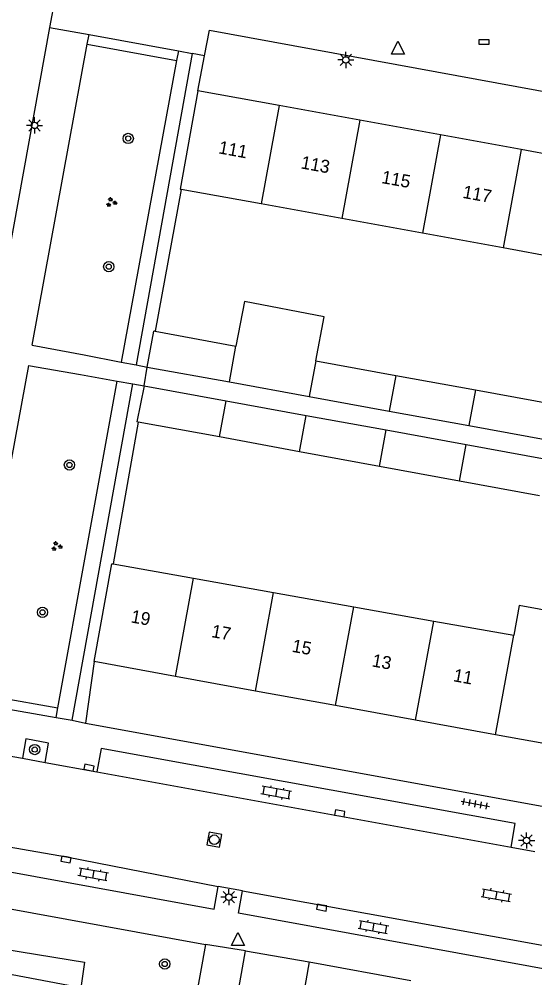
# Model space of a CAD drawing. Extents: x 132999 to 136000, y 398499 to 400501.
# Drawn here: x 133451.7 to 133491.7, y 400021 to 400095.4 of the extents above; entities that cross this region are included whole.
import ezdxf

# ---------------------------------------------------------------- set-up
doc = ezdxf.new("R2010")
doc.units = 0
for name, color, linetype in [('gg-afsc-muur', 7, 'Continuous'), ('gg-anno-huisnummerreeks BGT', 7, 'Continuous'), ('gg-bbg-bijgebouw', 7, 'Continuous'), ('gg-bbg-gedigitaliseerde bebouwing', 7, 'Continuous'), ('gg-bbg-gedigitaliseerde bijgebouw', 7, 'Continuous'), ('gg-bbg-hoofdgebouw', 7, 'Continuous'), ('gg-bbg-tussenscheiding', 7, 'Continuous'), ('gg-knt-verharding', 7, 'Continuous'), ('gg-knt-verharding nz', 7, 'Continuous'), ('gt-grn-groengrens', 7, 'Continuous'), ('gt-grn-vlakafsluiter', 7, 'Continuous'), ('gt-grn-weggrens', 7, 'Continuous'), ('gt-symb-boom', 7, 'Continuous'), ('gt-symb-groenvak', 7, 'Continuous'), ('gt-symb-klinker verharding', 7, 'Continuous'), ('gt-symb-kolk', 7, 'Continuous'), ('gt-symb-kolk center center', 7, 'Continuous'), ('gt-symb-lichtmast', 7, 'Continuous'), ('gt-symb-rioolschacht', 7, 'Continuous'), ('gt-symb-tegel verharding', 7, 'Continuous'), ('gt-symb-waterafsluiter', 7, 'Continuous')]:
    doc.layers.add(name, color=color, linetype=linetype)

# ---------------------------------------------------------------- blocks, each defined once
blk = doc.blocks.new('gt0-LMAST')
at = {"layer": 'gt-symb-lichtmast'}
for p, q in [((-0.182, 0.173), (-0.447, 0.438)), ((-0.005, 0.246), (-0.005, 0.621)), ((0.172, 0.173), (0.437, 0.438)), ((-0.255, -0.004), (-0.63, -0.004)), ((-0.182, -0.181), (-0.447, -0.446)), ((-0.005, -0.254), (-0.005, -0.629)), ((0.437, -0.446), (0.172, -0.181)), ((0.245, -0.004), (0.62, -0.004))]:
    blk.add_line(p, q, dxfattribs=at)
blk.add_circle((-0.005, -0.004), 0.25, dxfattribs=at)
blk = doc.blocks.new('gt0-WAFSL')
at = {"layer": 'gt-symb-waterafsluiter'}
for p, q in [((-0.5, -0.333), (0, 0.667)), ((0, 0.667), (0.5, -0.333)), ((0.5, -0.333), (-0.5, -0.333))]:
    blk.add_line(p, q, dxfattribs=at)
blk = doc.blocks.new('gt0-KOLKCC')
at = {"layer": 'gt-symb-kolk center center'}
blk.add_lwpolyline([(-0.375, 0.2), (0.375, 0.2), (0.375, -0.2), (-0.375, -0.2)], close=True, dxfattribs=at)
blk = doc.blocks.new('gt0-BOOM')
at = {"layer": 'gt-symb-boom'}
for radius in [0.4, 0.2]:
    blk.add_circle((0, 0), radius, dxfattribs=at)
blk = doc.blocks.new('gt0-GRVAK')
at = {"layer": 'gt-symb-groenvak'}
for p, q in [((-0.11, 0.189), (-0.228, 0.24)), ((-0.182, 0.153), (0.088, 0.153)), ((-0.091, 0.211), (-0.156, 0.322)), ((-0.047, 0.214), (-0.047, 0.393)), ((-0.004, 0.211), (0.061, 0.322)), ((0.015, 0.189), (0.133, 0.24)), ((0.262, -0.052), (0.197, 0.059)), ((0.305, -0.049), (0.305, 0.13)), ((0.349, -0.052), (0.414, 0.059)), ((-0.245, -0.228), (-0.363, -0.177)), ((-0.318, -0.264), (-0.047, -0.264)), ((-0.226, -0.206), (-0.291, -0.095)), ((-0.183, -0.203), (-0.183, -0.024)), ((-0.139, -0.206), (-0.074, -0.095)), ((-0.12, -0.228), (-0.002, -0.177)), ((0.243, -0.074), (0.125, -0.023)), ((0.17, -0.11), (0.441, -0.11)), ((0.368, -0.074), (0.486, -0.023))]:
    blk.add_line(p, q, dxfattribs=at)
blk = doc.blocks.new('gt0-KL1')
at = {"layer": 'gt-symb-klinker verharding'}
for p, q in [((-1.15, 0.3), (1.15, 0.3)), ((-1, -0.3), (-1, 0.3)), ((-0.5, 0.3), (-0.5, 0.45)), ((0, -0.3), (0, 0.3)), ((0.5, 0.3), (0.5, 0.45)), ((1, -0.3), (1, 0.3)), ((-1.15, -0.3), (1.15, -0.3)), ((-0.5, -0.45), (-0.5, -0.3)), ((0.5, -0.45), (0.5, -0.3))]:
    blk.add_line(p, q, dxfattribs=at)
blk = doc.blocks.new('gt0-KOLK')
at = {"layer": 'gt-symb-kolk'}
blk.add_lwpolyline([(0, 0), (0.375, 0), (0.375, 0.4), (-0.375, 0.4), (-0.375, 0), (0, 0)], dxfattribs=at)
blk = doc.blocks.new('gt0-RS')
at = {"layer": 'gt-symb-rioolschacht'}
blk.add_lwpolyline([(-0.5, -0.5), (0.5, -0.5), (0.5, 0.5), (-0.5, 0.5)], close=True, dxfattribs=at)
blk.add_circle((0, 0), 0.375, dxfattribs=at)
blk = doc.blocks.new('gt0-TEG1')
at = {"layer": 'gt-symb-tegel verharding'}
for p, q in [((-1.125, 0), (1.125, 0)), ((-0.9, -0.25), (-0.9, 0.25)), ((-0.45, -0.25), (-0.45, 0.25)), ((0, -0.25), (0, 0.25)), ((0.45, -0.25), (0.45, 0.25)), ((0.9, -0.25), (0.9, 0.25))]:
    blk.add_line(p, q, dxfattribs=at)

msp = doc.modelspace()

# ---------------------------------------------------------------- linework, layer by layer
at = {"layer": 'gg-afsc-muur'}
for p, q in [((133464.298, 400082.171), (133462.268, 400071.161)), ((133460.948, 400064.12), (133459.008, 400053.112))]:
    msp.add_line(p, q, dxfattribs=at)
at = {"layer": 'gg-bbg-bijgebouw'}
for p, q in [((133461.64, 400068.39), (133462.17, 400071.18)), ((133462.268, 400071.161), (133462.17, 400071.18)), ((133461.41, 400066.93), (133460.85, 400064.14)), ((133460.948, 400064.12), (133460.85, 400064.14))]:
    msp.add_line(p, q, dxfattribs=at)
at = {"layer": 'gg-bbg-gedigitaliseerde bebouwing'}
for p, q in [((133470.508, 400081.042), (133464.298, 400082.171)), ((133476.768, 400079.904), (133470.508, 400081.042)), ((133483.029, 400078.765), (133476.768, 400079.904)), ((133489.289, 400077.627), (133483.029, 400078.765)), ((133495.347, 400076.526), (133489.289, 400077.627)), ((133459.008, 400053.112), (133465.254, 400052)), ((133465.254, 400052), (133471.468, 400050.895)), ((133471.468, 400050.895), (133477.682, 400049.789)), ((133477.682, 400049.789), (133483.897, 400048.683)), ((133483.897, 400048.683), (133490.111, 400047.577))]:
    msp.add_line(p, q, dxfattribs=at)
msp.add_lwpolyline([(133496.325, 400046.471), (133496.743, 400048.748), (133490.535, 400049.888), (133490.111, 400047.577)], dxfattribs=at)
at = {"layer": 'gg-bbg-gedigitaliseerde bijgebouw'}
for p, q in [((133462.268, 400071.161), (133468.538, 400070.014)), ((133474.735, 400068.881), (133480.948, 400067.744)), ((133461.64, 400068.39), (133468.03, 400067.228)), ((133480.948, 400067.744), (133487.129, 400066.614)), ((133461.41, 400066.93), (133467.781, 400065.768)), ((133468.03, 400067.228), (133474.227, 400066.101)), ((133474.227, 400066.101), (133480.445, 400064.97)), ((133487.129, 400066.614), (133493.335, 400065.478)), ((133467.781, 400065.768), (133473.99, 400064.636)), ((133473.99, 400064.636), (133480.199, 400063.504)), ((133480.445, 400064.97), (133486.624, 400063.846)), ((133467.265, 400062.96), (133460.948, 400064.12)), ((133486.624, 400063.846), (133492.833, 400062.717)), ((133473.473, 400061.819), (133467.265, 400062.96)), ((133480.199, 400063.504), (133486.409, 400062.372)), ((133486.409, 400062.372), (133492.618, 400061.24)), ((133479.68, 400060.679), (133473.473, 400061.819)), ((133485.889, 400059.538), (133479.68, 400060.679)), ((133492.097, 400058.398), (133485.889, 400059.538))]:
    msp.add_line(p, q, dxfattribs=at)
msp.add_lwpolyline([(133474.735, 400068.881), (133475.385, 400072.286), (133469.197, 400073.468), (133468.538, 400070.014)], dxfattribs=at)
at = {"layer": 'gg-bbg-hoofdgebouw'}
for p, q in [((133465.59, 400089.83), (133464.2, 400082.19)), ((133471.899, 400088.681), (133465.59, 400089.83)), ((133478.159, 400087.541), (133471.899, 400088.681)), ((133484.419, 400086.4), (133478.159, 400087.541)), ((133490.679, 400085.26), (133484.419, 400086.4)), ((133496.737, 400084.157), (133490.679, 400085.26)), ((133464.2, 400082.19), (133464.298, 400082.171)), ((133457.55, 400045.53), (133458.91, 400053.13)), ((133458.91, 400053.13), (133459.008, 400053.112)), ((133463.856, 400044.38), (133457.55, 400045.53)), ((133470.065, 400043.248), (133463.856, 400044.38)), ((133476.274, 400042.116), (133470.065, 400043.248)), ((133482.484, 400040.983), (133476.274, 400042.116)), ((133488.693, 400039.851), (133482.484, 400040.983)), ((133494.902, 400038.719), (133488.693, 400039.851)), ((133474.23, 400022.24), (133473.13, 400016.189)), ((133474.23, 400022.24), (133482.107, 400020.791))]:
    msp.add_line(p, q, dxfattribs=at)
at = {"layer": 'gg-bbg-tussenscheiding'}
for p, q in [((133471.899, 400088.681), (133470.508, 400081.042)), ((133478.159, 400087.541), (133476.768, 400079.904)), ((133484.419, 400086.4), (133483.029, 400078.765)), ((133490.679, 400085.26), (133489.289, 400077.627)), ((133468.03, 400067.228), (133468.538, 400070.014)), ((133474.735, 400068.881), (133474.227, 400066.101)), ((133480.948, 400067.744), (133480.445, 400064.97)), ((133487.129, 400066.614), (133486.624, 400063.846)), ((133467.265, 400062.96), (133467.781, 400065.768)), ((133473.473, 400061.819), (133473.99, 400064.636)), ((133479.68, 400060.679), (133480.199, 400063.504)), ((133485.889, 400059.538), (133486.409, 400062.372)), ((133463.856, 400044.38), (133465.254, 400052)), ((133470.065, 400043.248), (133471.468, 400050.895)), ((133476.274, 400042.116), (133477.682, 400049.789)), ((133482.484, 400040.983), (133483.897, 400048.683)), ((133488.693, 400039.851), (133490.111, 400047.577))]:
    msp.add_line(p, q, dxfattribs=at)
at = {"layer": 'gg-knt-verharding'}
for p, q in [((133454.687, 400098.116), (133454.075, 400094.745)), ((133454.075, 400094.745), (133449.472, 400069.395)), ((133457.005, 400093.436), (133457.143, 400094.188)), ((133457.143, 400094.188), (133464.073, 400092.916)), ((133452.72, 400070.097), (133457.005, 400093.436)), ((133465.14, 400092.72), (133460.791, 400068.552)), ((133464.073, 400092.916), (133465.14, 400092.72)), ((133465.59, 400089.83), (133466.108, 400092.535)), ((133484.136, 400091.292), (133528.731, 400083.109)), ((133452.72, 400070.097), (133456.756, 400069.325)), ((133456.756, 400069.325), (133459.644, 400068.772)), ((133452.43, 400068.515), (133447.779, 400043.176)), ((133452.43, 400068.515), (133456.487, 400067.799)), ((133459.644, 400068.772), (133460.791, 400068.552)), ((133456.487, 400067.799), (133459.321, 400067.299)), ((133455.83, 400040.98), (133460.528, 400067.086)), ((133459.321, 400067.299), (133460.528, 400067.086)), ((133457.55, 400045.53), (133456.86, 400040.75)), ((133447.64, 400042.42), (133454.578, 400041.2)), ((133454.578, 400041.2), (133455.83, 400040.98)), ((133456.86, 400040.75), (133518.971, 400029.486)), ((133446.338, 400039.056), (133451.965, 400038.032)), ((133451.965, 400038.032), (133453.735, 400037.711)), ((133453.735, 400037.711), (133457.735, 400036.983)), ((133489.897, 400031.134), (133491.75, 400030.797)), ((133439.053, 400028.527), (133466.19, 400023.58)), ((133469.054, 400027.737), (133467.163, 400028.091)), ((133466.19, 400023.58), (133458.57, 399981.698)), ((133460.699, 399975.634), (133469.29, 400023.1)), ((133469.29, 400023.1), (133474.23, 400022.24))]:
    msp.add_line(p, q, dxfattribs=at)
for points in [[(133466.108, 400092.535), (133466.49, 400094.53), (133484.136, 400091.292)], [(133453.735, 400037.711), (133454.005, 400039.195), (133452.238, 400039.531), (133451.965, 400038.032)], [(133489.897, 400031.134), (133490.21, 400032.963), (133458.087, 400038.795), (133457.735, 400036.983)], [(133423.4, 400036.075), (133423.098, 400034.322), (133466.863, 400026.334), (133467.163, 400028.091)], [(133511.7, 400020.025), (133511.37, 400018.238), (133468.731, 400026.008), (133469.054, 400027.737)]]:
    msp.add_lwpolyline(points, dxfattribs=at)
at = {"layer": 'gg-knt-verharding nz'}
for p, q in [((133457.735, 400036.983), (133489.897, 400031.134)), ((133469.054, 400027.737), (133511.7, 400020.025))]:
    msp.add_line(p, q, dxfattribs=at)
msp.add_lwpolyline([(133445.114, 400032.176), (133455.384, 400030.372), (133467.163, 400028.091)], dxfattribs=at)
at = {"layer": 'gt-grn-groengrens'}
for p, q in [((133457.005, 400093.436), (133463.935, 400092.164)), ((133464.073, 400092.916), (133463.935, 400092.164)), ((133463.935, 400092.164), (133459.644, 400068.772)), ((133454.715, 400041.956), (133459.321, 400067.299)), ((133447.779, 400043.176), (133454.715, 400041.956)), ((133454.578, 400041.2), (133454.715, 400041.956))]:
    msp.add_line(p, q, dxfattribs=at)
msp.add_lwpolyline([(133443.778, 400022.62), (133444.394, 400024.223), (133456.774, 400022.215), (133456.504, 400020.227), (133443.778, 400022.62)], dxfattribs=at)
at = {"layer": 'gt-grn-vlakafsluiter'}
for p, q in [((133454.075, 400094.745), (133457.143, 400094.188)), ((133466.108, 400092.535), (133465.14, 400092.72))]:
    msp.add_line(p, q, dxfattribs=at)
at = {"layer": 'gt-grn-weggrens'}
for p, q in [((133460.791, 400068.552), (133461.64, 400068.39)), ((133461.41, 400066.93), (133461.64, 400068.39)), ((133460.528, 400067.086), (133461.41, 400066.93)), ((133455.83, 400040.98), (133456.86, 400040.75)), ((133469.29, 400023.1), (133466.19, 400023.58))]:
    msp.add_line(p, q, dxfattribs=at)

# ---------------------------------------------------------------- block references
at = {"layer": 'gt-symb-boom'}
for p in [(133460.182, 400086.123), (133458.669, 400076.176), (133455.618, 400060.788), (133453.527, 400049.356), (133452.92, 400038.71), (133463.011, 400022.07)]:
    msp.add_blockref('gt0-BOOM', p, dxfattribs=at)
at = {"layer": 'gt-symb-groenvak'}
for p in [(133458.862, 400081.164), (133454.614, 400054.478)]:
    msp.add_blockref('gt0-GRVAK', p, dxfattribs=at)
at = {"layer": 'gt-symb-klinker verharding'}
for p, rotation in [((133471.655, 400035.356), 169.74640197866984), ((133457.453, 400029.018), 169.74640197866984), ((133488.755, 400027.409), -10.25359802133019), ((133479.211, 400024.933), -10.309970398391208)]:
    msp.add_blockref('gt0-KL1', p, dxfattribs=dict(at, rotation=rotation))
at = {"layer": 'gt-symb-kolk'}
for p, rotation in [((133457.093, 400037.113), -11.82670392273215), ((133476.561, 400033.563), -10.30997039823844), ((133455.384, 400030.372), 169.85920685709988), ((133475.233, 400026.641), 169.92566727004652)]:
    msp.add_blockref('gt0-KOLK', p, dxfattribs=dict(at, rotation=rotation))
at = {"layer": 'gt-symb-kolk center center'}
msp.add_blockref('gt0-KOLKCC', (133487.783, 400093.606), dxfattribs=at)
at = {"layer": 'gt-symb-lichtmast'}
for p in [(133477.074, 400092.219), (133452.919, 400087.144), (133491.107, 400031.654), (133467.999, 400027.261)]:
    msp.add_blockref('gt0-LMAST', p, dxfattribs=at)
at = {"layer": 'gt-symb-rioolschacht', "rotation": 169.85920685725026}
msp.add_blockref('gt0-RS', (133466.856, 400031.709), dxfattribs=at)
at = {"layer": 'gt-symb-tegel verharding', "rotation": -10.25359802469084}
msp.add_blockref('gt0-TEG1', (133487.118, 400034.497), dxfattribs=at)
at = {"layer": 'gt-symb-waterafsluiter'}
for p in [(133481.113, 400093.006), (133468.693, 400023.839)]:
    msp.add_blockref('gt0-WAFSL', p, dxfattribs=at)

# ---------------------------------------------------------------- texts
at = {"layer": 'gg-anno-huisnummerreeks BGT'}
for s, p in [('111', (133467.138, 400084.973)), ('113', (133473.528, 400083.809)), ('115', (133479.787, 400082.669)), ('117', (133486.087, 400081.521)), ('19', (133460.335, 400048.58)), ('17', (133466.589, 400047.439)), ('15', (133472.838, 400046.3)), ('13', (133479.047, 400045.167)), ('11', (133485.361, 400044.016))]:
    msp.add_text(s, height=1, rotation=349.7, dxfattribs=at).set_placement(p)

doc.saveas('drawing.dxf')
